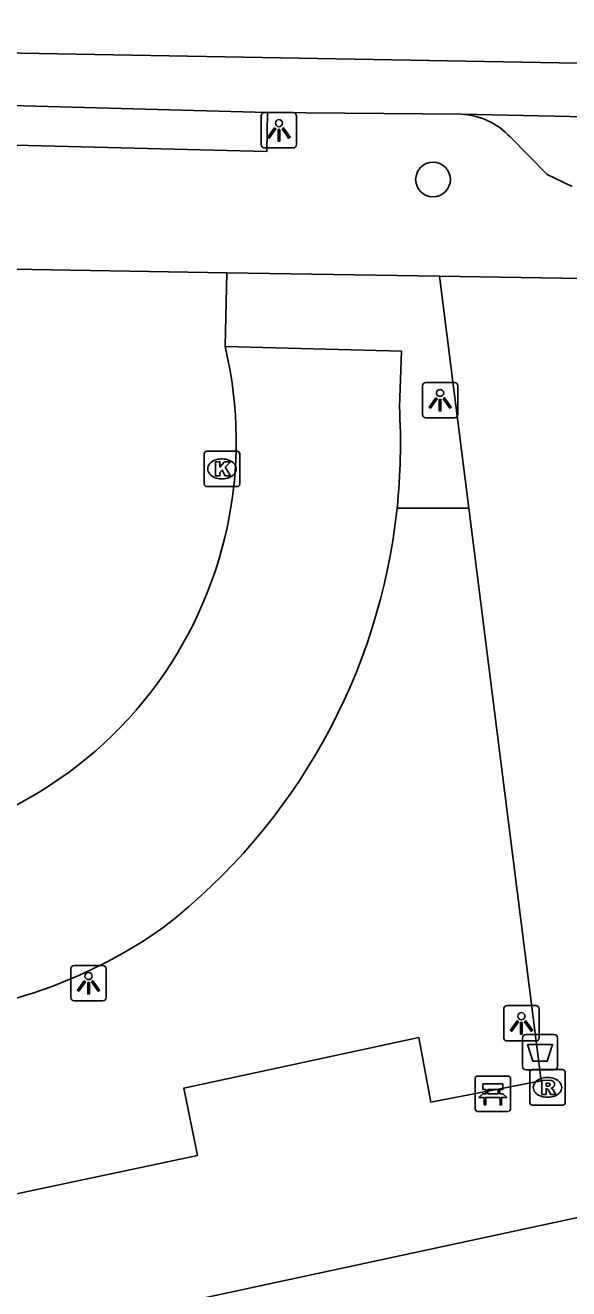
# Model space of a CAD drawing. Extents: x 163686 to 164493, y 382719 to 383870.
# Drawn here: x 164126.08 to 164141.4, y 383332.35 to 383367.98 of the extents above; entities that cross this region are included whole.
import ezdxf

# ---------------------------------------------------------------- set-up
doc = ezdxf.new("R2010")
doc.units = 0
for name, color, linetype in [('IMGEO_Afvalbak', 7, 'Continuous'), ('IMGEO_Bank', 7, 'Continuous'), ('IMGEO_Boom', 7, 'Continuous'), ('IMGEO_Groenvoorziening', 7, 'Continuous'), ('IMGEO_Kolk', 7, 'Continuous'), ('IMGEO_Lichtpunt', 7, 'Continuous'), ('IMGEO_Pand', 7, 'Continuous'), ('IMGEO_Parkeervlak_open', 7, 'Continuous'), ('IMGEO_Rijbaan_lokaal_open', 7, 'Continuous'), ('IMGEO_Rioolput', 7, 'Continuous'), ('IMGEO_Voetpad_open', 7, 'Continuous')]:
    doc.layers.add(name, color=color, linetype=linetype)

msp = doc.modelspace()

# ---------------------------------------------------------------- linework, layer by layer
at = {"layer": 'IMGEO_Afvalbak'}
for p, q in [((164140.095, 383338.622), (164140.095, 383339.422)), ((164140.095, 383339.422), (164140.095, 383338.622)), ((164140.195, 383339.522), (164140.985, 383339.522)), ((164140.985, 383339.522), (164140.195, 383339.522)), ((164141.085, 383339.422), (164141.085, 383338.622)), ((164141.085, 383338.622), (164141.085, 383339.422)), ((164140.985, 383338.522), (164140.195, 383338.522)), ((164140.195, 383338.522), (164140.985, 383338.522))]:
    msp.add_line(p, q, dxfattribs=at)
msp.add_lwpolyline([(164140.238, 383339.236), (164140.942, 383339.236), (164140.793, 383338.766), (164140.387, 383338.766), (164140.238, 383339.236)], dxfattribs=at)
for centre, start, end in [((164140.195, 383339.422), 90, 180), ((164140.195, 383339.422), 90, 180), ((164140.985, 383339.422), 0, 90), ((164140.985, 383339.422), 360, 90), ((164140.195, 383338.622), 180, 270), ((164140.195, 383338.622), 180, 270), ((164140.985, 383338.622), 270, 0), ((164140.985, 383338.622), 270, 0)]:
    msp.add_arc(centre, 0.1, start, end, dxfattribs=at)
at = {"layer": 'IMGEO_Bank'}
for p, q in [((164138.836, 383338.349), (164139.677, 383338.349)), ((164139.677, 383338.349), (164138.836, 383338.349)), ((164138.761, 383337.424), (164138.761, 383338.265)), ((164138.761, 383338.265), (164138.761, 383337.424)), ((164139.07, 383337.855), (164139.07, 383337.961)), ((164139.114, 383337.961), (164139.114, 383337.855)), ((164139.402, 383337.967), (164139.12, 383337.967)), ((164139.408, 383337.855), (164139.408, 383337.961)), ((164139.452, 383337.961), (164139.452, 383337.855)), ((164139.761, 383338.274), (164139.761, 383337.433)), ((164139.761, 383337.433), (164139.761, 383338.274)), ((164139.458, 383337.747), (164139.065, 383337.747)), ((164139.12, 383337.849), (164139.402, 383337.849)), ((164139.686, 383337.349), (164138.845, 383337.349)), ((164138.845, 383337.349), (164139.686, 383337.349))]:
    msp.add_line(p, q, dxfattribs=at)
for points in [[(164139.064, 383337.967), (164138.978, 383337.967), (164138.978, 383338.128), (164139.541, 383338.128), (164139.541, 383337.967), (164139.458, 383337.967)], [(164139.008, 383337.747), (164138.866, 383337.747), (164138.978, 383337.849), (164139.064, 383337.849)], [(164139.058, 383337.74), (164139.058, 383337.533), (164139.015, 383337.533), (164139.015, 383337.74)], [(164139.458, 383337.849), (164139.541, 383337.849), (164139.653, 383337.747), (164139.514, 383337.747)], [(164139.508, 383337.74), (164139.508, 383337.533), (164139.464, 383337.533), (164139.464, 383337.74)]]:
    msp.add_lwpolyline(points, dxfattribs=at)
for centre, radius, start, end in [((164138.839, 383338.271), 0.0779, 92.4484, 184.2845), ((164138.839, 383338.271), 0.0779, 92.4484, 184.2845), ((164139.683, 383338.271), 0.0779, 2.4484, 94.2845), ((164139.683, 383338.271), 0.0779, 2.4484, 94.2845), ((164139.063, 383337.96), 0.00671, 2.8957, 87.1043), ((164139.12, 383337.96), 0.00671, 92.8957, 177.1043), ((164139.402, 383337.96), 0.00671, 2.8957, 87.1043), ((164139.459, 383337.96), 0.00671, 92.8957, 177.1043), ((164139.008, 383337.74), 0.00671, 2.8957, 87.1043), ((164139.065, 383337.74), 0.00671, 92.8957, 177.1043), ((164139.063, 383337.856), 0.00671, 272.8957, 357.1043), ((164139.12, 383337.856), 0.00671, 182.8957, 267.1043), ((164139.402, 383337.856), 0.00671, 272.8957, 357.1043), ((164139.459, 383337.856), 0.00671, 182.8957, 267.1043), ((164139.457, 383337.74), 0.00671, 2.8957, 87.1043), ((164139.514, 383337.74), 0.00671, 92.8957, 177.1043), ((164138.839, 383337.427), 0.0779, 182.4484, 274.2845), ((164138.839, 383337.427), 0.0779, 182.4484, 274.2845), ((164139.683, 383337.427), 0.0779, 272.4484, 4.2845), ((164139.683, 383337.427), 0.0779, 272.4484, 4.2845)]:
    msp.add_arc(centre, radius, start, end, dxfattribs=at)
at = {"layer": 'IMGEO_Boom'}
msp.add_circle((164137.573, 383363.626), 0.489, dxfattribs=at)
at = {"layer": 'IMGEO_Groenvoorziening'}
msp.add_lwpolyline([(164136.561, 383354.363), (164138.583, 383354.363)], dxfattribs=at)
at = {"layer": 'IMGEO_Kolk'}
for p, q in [((164131.124, 383355.042), (164131.124, 383355.894)), ((164131.199, 383355.968), (164132.051, 383355.968)), ((164132.125, 383355.894), (164132.125, 383355.042)), ((164131.612, 383355.748), (164131.637, 383355.748)), ((164131.635, 383355.188), (164131.61, 383355.188)), ((164132.051, 383354.968), (164131.199, 383354.968))]:
    msp.add_line(p, q, dxfattribs=at)
for points in [[(164131.124, 383355.042), (164131.124, 383355.894)], [(164131.199, 383355.968), (164132.051, 383355.968)], [(164132.125, 383355.894), (164132.125, 383355.042)], [(164131.445, 383355.668), (164131.568, 383355.668), (164131.568, 383355.517), (164131.698, 383355.668), (164131.862, 383355.668), (164131.716, 383355.517), (164131.869, 383355.268), (164131.717, 383355.268), (164131.632, 383355.432), (164131.568, 383355.365), (164131.568, 383355.268), (164131.445, 383355.268), (164131.445, 383355.668)], [(164132.051, 383354.968), (164131.199, 383354.968)]]:
    msp.add_lwpolyline(points, dxfattribs=at)
for centre, start, end in [((164131.201, 383355.892), 91.552, 178.448), ((164131.201, 383355.892), 91.552, 178.448), ((164132.049, 383355.892), 1.552, 88.448), ((164132.049, 383355.892), 1.552, 88.448), ((164131.201, 383355.044), 181.552, 268.448), ((164131.201, 383355.044), 181.552, 268.448), ((164132.049, 383355.044), 271.552, 358.448), ((164132.049, 383355.044), 271.552, 358.448)]:
    msp.add_arc(centre, 0.0765, start, end, dxfattribs=at)
for centre, major_axis, ratio, start_param, end_param in [((164131.611, 383355.468), (-0.387, 0.002), 0.722429, 4.712389, 7.853982), ((164131.636, 383355.468), (-0.39, 0.002), 0.717154, 1.570796, 4.712389)]:
    msp.add_ellipse(centre, major_axis=major_axis, ratio=ratio, start_param=start_param, end_param=end_param, dxfattribs=at)
at = {"layer": 'IMGEO_Lichtpunt'}
for p, q in [((164132.731, 383365.418), (164132.731, 383364.611)), ((164132.731, 383365.418), (164132.731, 383364.611)), ((164133.633, 383365.513), (164132.825, 383365.513)), ((164133.633, 383365.513), (164132.825, 383365.513)), ((164133.727, 383364.611), (164133.727, 383365.418)), ((164133.727, 383364.611), (164133.727, 383365.418)), ((164132.825, 383364.517), (164133.633, 383364.517)), ((164132.825, 383364.517), (164133.633, 383364.517)), ((164138.177, 383357.904), (164137.369, 383357.904)), ((164138.177, 383357.904), (164137.369, 383357.904)), ((164137.275, 383357.809), (164137.275, 383357.002)), ((164137.275, 383357.809), (164137.275, 383357.002)), ((164138.271, 383357.002), (164138.271, 383357.809)), ((164138.271, 383357.002), (164138.271, 383357.809)), ((164137.369, 383356.908), (164138.177, 383356.908)), ((164137.369, 383356.908), (164138.177, 383356.908)), ((164127.364, 383341.369), (164127.364, 383340.562)), ((164127.364, 383341.369), (164127.364, 383340.562)), ((164128.266, 383341.464), (164127.458, 383341.464)), ((164128.266, 383341.464), (164127.458, 383341.464)), ((164128.36, 383340.562), (164128.36, 383341.369)), ((164128.36, 383340.562), (164128.36, 383341.369)), ((164127.458, 383340.468), (164128.266, 383340.468)), ((164127.458, 383340.468), (164128.266, 383340.468)), ((164139.567, 383340.239), (164139.567, 383339.432)), ((164139.567, 383340.239), (164139.567, 383339.432)), ((164140.469, 383340.334), (164139.661, 383340.334)), ((164140.469, 383340.334), (164139.661, 383340.334)), ((164140.563, 383339.432), (164140.563, 383340.239)), ((164140.563, 383339.432), (164140.563, 383340.239)), ((164139.661, 383339.338), (164140.469, 383339.338)), ((164139.661, 383339.338), (164140.469, 383339.338))]:
    msp.add_line(p, q, dxfattribs=at)
for points in [[(164133.105, 383365.082), (164133.144, 383365.054), (164132.956, 383364.792), (164132.918, 383364.819), (164133.105, 383365.082)], [(164133.207, 383365.034), (164133.254, 383365.034), (164133.254, 383364.712), (164133.207, 383364.712), (164133.207, 383365.034)], [(164133.317, 383365.054), (164133.355, 383365.081), (164133.542, 383364.819), (164133.503, 383364.791), (164133.317, 383365.054)], [(164137.649, 383357.473), (164137.688, 383357.445), (164137.5, 383357.183), (164137.462, 383357.21), (164137.649, 383357.473)], [(164137.751, 383357.425), (164137.798, 383357.425), (164137.798, 383357.103), (164137.751, 383357.103), (164137.751, 383357.425)], [(164137.861, 383357.445), (164137.899, 383357.472), (164138.086, 383357.21), (164138.047, 383357.182), (164137.861, 383357.445)], [(164127.738, 383341.033), (164127.777, 383341.005), (164127.589, 383340.743), (164127.551, 383340.77), (164127.738, 383341.033)], [(164127.84, 383340.985), (164127.887, 383340.985), (164127.887, 383340.663), (164127.84, 383340.663), (164127.84, 383340.985)], [(164127.95, 383341.005), (164127.988, 383341.032), (164128.175, 383340.77), (164128.136, 383340.742), (164127.95, 383341.005)], [(164139.941, 383339.903), (164139.98, 383339.875), (164139.792, 383339.613), (164139.754, 383339.64), (164139.941, 383339.903)], [(164140.043, 383339.855), (164140.09, 383339.855), (164140.09, 383339.533), (164140.043, 383339.533), (164140.043, 383339.855)], [(164140.153, 383339.875), (164140.191, 383339.902), (164140.378, 383339.64), (164140.339, 383339.612), (164140.153, 383339.875)]]:
    msp.add_lwpolyline(points, dxfattribs=at)
for centre in [(164133.23, 383365.216), (164137.774, 383357.607), (164127.863, 383341.167), (164140.066, 383340.037)]:
    msp.add_circle(centre, 0.0994, dxfattribs=at)
for centre, start, end in [((164132.825, 383365.418), 90, 180), ((164132.825, 383365.418), 90, 180), ((164133.633, 383365.418), 0, 90), ((164133.633, 383365.418), 0, 90), ((164132.825, 383364.611), 180, 270), ((164132.825, 383364.611), 180, 270), ((164133.633, 383364.611), 270, 0), ((164133.633, 383364.611), 270, 360), ((164137.369, 383357.809), 90, 180), ((164137.369, 383357.809), 90, 180), ((164138.177, 383357.809), 0, 90), ((164138.177, 383357.809), 0, 90), ((164137.369, 383357.002), 180, 270), ((164137.369, 383357.002), 180, 270), ((164138.177, 383357.002), 270, 0), ((164138.177, 383357.002), 270, 360), ((164127.458, 383341.369), 90, 180), ((164127.458, 383341.369), 90, 180), ((164128.266, 383341.369), 0, 90), ((164128.266, 383341.369), 0, 90), ((164127.458, 383340.562), 180, 270), ((164127.458, 383340.562), 180, 270), ((164128.266, 383340.562), 270, 0), ((164128.266, 383340.562), 270, 360), ((164139.661, 383340.239), 90, 180), ((164139.661, 383340.239), 90, 180), ((164140.469, 383340.239), 0, 90), ((164140.469, 383340.239), 0, 90), ((164139.661, 383339.432), 180, 270), ((164139.661, 383339.432), 180, 270), ((164140.469, 383339.432), 270, 0), ((164140.469, 383339.432), 270, 360)]:
    msp.add_arc(centre, 0.0946, start, end, dxfattribs=at)
at = {"layer": 'IMGEO_Pand'}
msp.add_lwpolyline([(164099.232, 383316.726), (164100.092, 383316.499), (164103.954, 383315.494), (164107.919, 383314.448), (164108.893, 383327.316), (164144.967, 383335.071), (164142.367, 383356.094), (164142.394, 383356.096)], dxfattribs=at)
at = {"layer": 'IMGEO_Parkeervlak_open'}
msp.add_lwpolyline([(164131.713, 383358.915), (164136.688, 383358.786), (164136.624, 383357.219)], dxfattribs=at)
for centre, radius, start, end in [((164119.484, 383356.168), 17.172, 353.965, 3.5077), ((164119.411, 383356.171), 17.245, 307.9107, 353.9834), ((164122.065, 383353.669), 13.652, 282.1756, 305.575)]:
    msp.add_arc(centre, radius, start, end, dxfattribs=at)
at = {"layer": 'IMGEO_Rijbaan_lokaal_open'}
for points in [[(164038.521, 383377.899), (164038.786, 383379.375), (164103.399, 383367.78), (164109.713, 383367.482), (164198.705, 383365.887), (164205.201, 383365.177), (164213.958, 383363.713), (164230.957, 383359.822), (164242.9, 383358.082)], [(164123.953, 383365.757), (164132.91, 383365.521)], [(164132.91, 383365.521), (164138.363, 383365.465)], [(164138.363, 383365.465), (164150.64, 383365.207)], [(164131.761, 383361), (164125.721, 383361.1)], [(164131.713, 383358.915), (164131.761, 383361)], [(164141.778, 383360.835), (164137.756, 383360.901)], [(164137.756, 383360.901), (164138.583, 383354.363)], [(164138.583, 383354.363), (164140.626, 383338.214), (164137.516, 383337.615), (164137.17, 383339.433), (164130.549, 383338.008), (164130.931, 383336.11), (164122.679, 383334.36)]]:
    msp.add_lwpolyline(points, dxfattribs=at)
msp.add_arc((164120.45, 383356.242), 11.576, 271.3776, 13.3512, dxfattribs=at)
at = {"layer": 'IMGEO_Rioolput'}
for p, q in [((164140.3, 383337.603), (164140.3, 383338.455)), ((164140.375, 383338.529), (164141.227, 383338.529)), ((164140.788, 383338.309), (164140.813, 383338.309)), ((164141.301, 383338.455), (164141.301, 383337.603)), ((164140.811, 383337.749), (164140.786, 383337.749)), ((164141.227, 383337.529), (164140.375, 383337.529))]:
    msp.add_line(p, q, dxfattribs=at)
for points in [[(164140.3, 383337.603), (164140.3, 383338.455)], [(164140.375, 383338.529), (164141.227, 383338.529)], [(164141.301, 383338.455), (164141.301, 383337.603)], [(164140.889, 383338.227), (164140.637, 383338.229), (164140.637, 383337.829)], [(164140.637, 383337.829), (164140.761, 383337.829), (164140.761, 383337.991), (164140.772, 383337.991)], [(164140.815, 383338.148), (164140.761, 383338.148), (164140.761, 383338.067)], [(164140.761, 383338.067), (164140.813, 383338.067)], [(164140.819, 383337.962), (164140.89, 383337.829), (164141.03, 383337.829), (164140.965, 383337.955)], [(164141.227, 383337.529), (164140.375, 383337.529)]]:
    msp.add_lwpolyline(points, dxfattribs=at)
for centre, radius, start, end in [((164140.377, 383338.453), 0.0765, 91.552, 178.448), ((164140.377, 383338.453), 0.0765, 91.552, 178.448), ((164141.225, 383338.453), 0.0765, 1.552, 88.448), ((164141.225, 383338.453), 0.0765, 1.552, 88.448), ((164140.771, 383337.938), 0.0533, 26.0293, 88.6989), ((164140.797, 383338.256), 0.19, 274.7715, 282.9687), ((164140.821, 383338.052), 0.0964, 77.0061, 93.1865), ((164140.835, 383338.109), 0.0378, 276.6634, 79.6772), ((164140.888, 383338.117), 0.109, 350.3612, 89.416), ((164140.886, 383338.117), 0.112, 277.5842, 350.9817), ((164140.87, 383337.902), 0.108, 29.5134, 73.7905), ((164140.377, 383337.605), 0.0765, 181.552, 268.448), ((164140.377, 383337.605), 0.0765, 181.552, 268.448), ((164141.225, 383337.605), 0.0765, 271.552, 358.448), ((164141.225, 383337.605), 0.0765, 271.552, 358.448)]:
    msp.add_arc(centre, radius, start, end, dxfattribs=at)
for centre, major_axis, ratio, start_param, end_param in [((164140.787, 383338.029), (-0.387, 0.002), 0.722429, 4.712389, 7.853982), ((164140.812, 383338.029), (-0.39, 0.002), 0.717154, 1.570796, 4.712389)]:
    msp.add_ellipse(centre, major_axis=major_axis, ratio=ratio, start_param=start_param, end_param=end_param, dxfattribs=at)
at = {"layer": 'IMGEO_Voetpad_open'}
for points in [[(164123.953, 383365.757), (164123.912, 383364.643), (164132.891, 383364.42), (164132.91, 383365.521)], [(164139.744, 383364.828), (164140.794, 383363.768)], [(164140.794, 383363.768), (164141.495, 383363.428)], [(164137.756, 383360.901), (164131.761, 383361)]]:
    msp.add_lwpolyline(points, dxfattribs=at)
msp.add_arc((164138.291, 383363.493), 1.974, 42.5777, 87.8984, dxfattribs=at)

doc.saveas('drawing.dxf')
